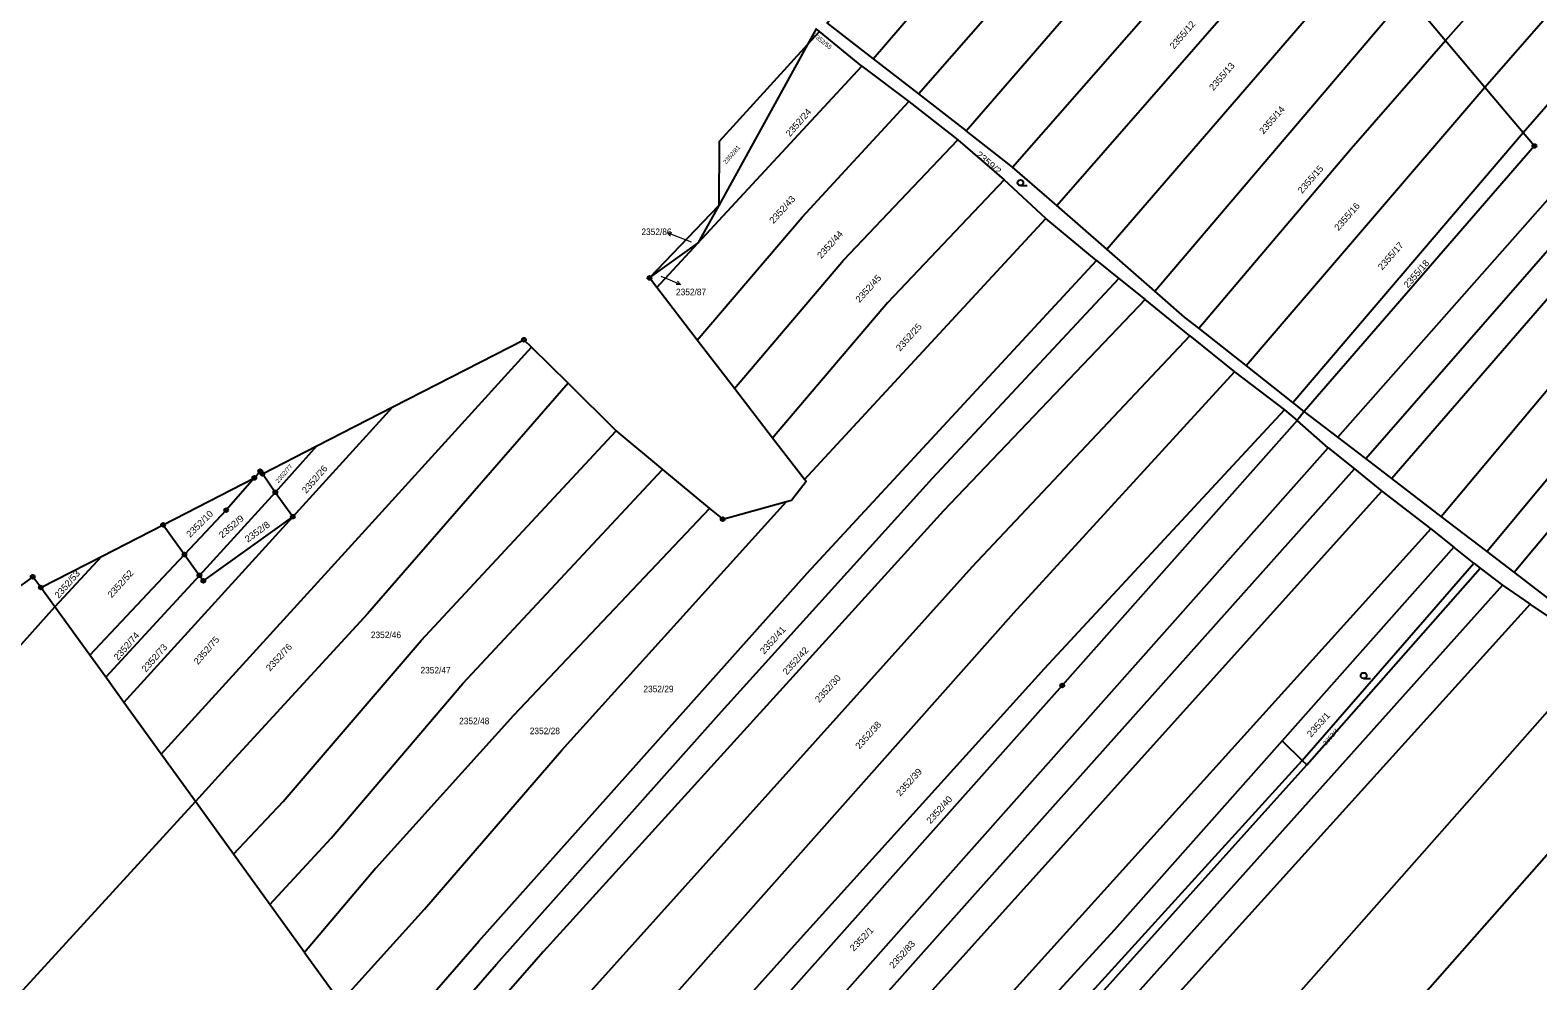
# Model space of a CAD drawing. Extents: x -679733 to -673243, y -1075091 to -1066557.
# Drawn here: x -675844.3 to -675454, y -1069321.8 to -1069075.7 of the extents above; entities that cross this region are included whole.
import ezdxf
from ezdxf.enums import TextEntityAlignment as Align

# ---------------------------------------------------------------- set-up
doc = ezdxf.new("R2010")
doc.units = 0
doc.header["$LTSCALE"] = 0.68
for name, color, linetype, lineweight in [('1', 7, 'Continuous', 25), ('3', 7, 'Continuous', 25), ('7', 7, 'Continuous', 13), ('8', 7, 'Continuous', 25)]:
    doc.layers.add(name, color=color, linetype=linetype, lineweight=lineweight)
doc.layers.add('2', color=7, linetype='Continuous')

msp = doc.modelspace()

# ---------------------------------------------------------------- linework, layer by layer
at = {"layer": '1'}
for p, q in [((-675614.34, -1069092.21), (-675538.91, -1069006.06)), ((-675589.97, -1069111.23), (-675518.76, -1069029.95)), ((-675578.56, -1069121.14), (-675508.99, -1069041.55)), ((-675565.58, -1069132.47), (-675498.19, -1069054.36)), ((-675553.17, -1069143.3), (-675487.88, -1069066.58)), ((-675487.88, -1069066.58), (-675477.9, -1069078.43)), ((-675477.9, -1069078.43), (-675467.72, -1069090.49)), ((-675529.51, -1069162.58), (-675467.72, -1069090.49)), ((-675467.72, -1069090.49), (-675457.8, -1069102.26)), ((-675517.41, -1069172.11), (-675457.8, -1069102.26)), ((-675683.97, -1069139.88), (-675671.41, -1069130.88)), ((-675682.04, -1069142.38), (-675671.41, -1069130.88)), ((-675529.51, -1069162.58), (-675541.79, -1069152.91)), ((-675776.29, -1069201.69), (-675750.39, -1069173.28)), ((-675770.05, -1069183.36), (-675780.82, -1069195.38)), ((-675780.82, -1069195.38), (-675800.47, -1069216.87)), ((-675820.02, -1069249.76), (-675776.29, -1069201.69)), ((-675809.87, -1069203.78), (-675804.34, -1069211.49)), ((-675481.67, -1069204.84), (-675475.79, -1069209.61)), ((-675825.79, -1069211.95), (-675837.88, -1069225.06)), ((-675828.86, -1069237.53), (-675804.34, -1069211.49)), ((-675513.83, -1069265.93), (-675468.9, -1069214.97)), ((-675800.47, -1069216.87), (-675824.73, -1069243.25)), ((-675837.88, -1069225.06), (-675841.52, -1069220.02)), ((-675773.25, -1069314.49), (-675763.97, -1069327.34))]:
    msp.add_line(p, q, dxfattribs=at)
for points in [[(-675477.9, -1069078.43), (-675365.7, -1068952.14), (-675266.58, -1068833.29)], [(-675467.72, -1069090.49), (-675387.95, -1068999.18), (-675307.8, -1068907.52), (-675265.91, -1068855.89)], [(-675457.8, -1069102.26), (-675362.3, -1068992.71), (-675266.69, -1068883.08)], [(-675505.76, -1069181.1), (-675417.9, -1069081.69), (-675330.06, -1068982.22), (-675269.95, -1068911.16)], [(-675498.53, -1069186.63), (-675400.82, -1069074.79), (-675272.75, -1068926.6)], [(-675275.6, -1068942.29), (-675350.46, -1069029.62), (-675392.38, -1069077.16), (-675491.78, -1069191.8)], [(-675478.99, -1069201.6), (-675388.33, -1069093.35), (-675282.39, -1068973.72)], [(-675559.65, -1068981.39), (-675637.97, -1069073.9), (-675626.04, -1069083.15), (-675549.22, -1068993.71)], [(-675290.65, -1069006.21), (-675322.8, -1069043.18), (-675382.68, -1069109.18), (-675467.12, -1069210.69)], [(-675460.16, -1069216.03), (-675381.19, -1069121.56), (-675295.2, -1069024.14), (-675290.65, -1069006.21)], [(-675626.04, -1069083.15), (-675614.34, -1069092.21), (-675601.99, -1069101.81), (-675529.13, -1069017.66)], [(-675666.05, -1069121.16), (-675671.41, -1069130.88), (-675629.04, -1069085.03), (-675639.97, -1069076.09)], [(-675639.97, -1069076.09), (-675643.06, -1069079.48), (-675666.05, -1069121.16)], [(-675639.97, -1069076.09), (-675640.81, -1069075.4), (-675643.06, -1069079.48)], [(-675643.06, -1069079.48), (-675665.93, -1069104.57), (-675666.05, -1069121.16)], [(-675541.79, -1069152.91), (-675502.34, -1069106.4), (-675477.9, -1069078.43)], [(-675629.04, -1069085.03), (-675616.82, -1069094.21), (-675604.11, -1069104.15), (-675592.11, -1069114.45)], [(-675671.6, -1069155.96), (-675644.45, -1069124.15), (-675616.82, -1069094.21)], [(-675661.95, -1069168.5), (-675633.73, -1069135.25), (-675604.11, -1069104.15)], [(-675589.97, -1069111.23), (-675590.84, -1069110.48), (-675601.99, -1069101.81)], [(-675457.8, -1069102.26), (-675454.89, -1069105.72), (-675514.46, -1069174.43)], [(-675541.79, -1069152.91), (-675545.45, -1069150.03), (-675553.17, -1069143.3), (-675565.58, -1069132.47), (-675578.56, -1069121.14), (-675589.97, -1069111.23)], [(-675592.11, -1069114.45), (-675622.31, -1069146.35), (-675652.1, -1069181.32)], [(-675643.84, -1069192.06), (-675581.4, -1069124.5), (-675592.11, -1069114.45)], [(-675648.48, -1069197.71), (-675647.24, -1069197.37), (-675643.43, -1069192.53), (-675643.84, -1069192.06), (-675652.1, -1069181.32), (-675661.95, -1069168.5), (-675671.6, -1069155.96), (-675682.04, -1069142.38), (-675683.97, -1069139.88), (-675666.05, -1069121.16)], [(-675753.96, -1069341.2), (-675728.14, -1069311.56), (-675643.16, -1069216.31), (-675568.26, -1069135.34), (-675581.4, -1069124.5)], [(-675568.26, -1069135.34), (-675562.47, -1069140.02), (-675555.67, -1069145.5)], [(-675749.57, -1069347.27), (-675723.58, -1069317.54), (-675665.36, -1069252.14), (-675610.69, -1069191.72), (-675562.47, -1069140.02)], [(-675555.67, -1069145.5), (-675607.89, -1069200.15), (-675711.38, -1069314.24), (-675745.38, -1069353.07), (-675735.7, -1069366.4)], [(-675735.7, -1069366.4), (-675704.52, -1069330.46), (-675600.41, -1069214.67), (-675544.13, -1069154.84), (-675555.67, -1069145.5)], [(-675750.39, -1069173.28), (-675716.47, -1069155.89), (-675714.49, -1069157.84), (-675705.03, -1069167.15), (-675692.57, -1069179.44)], [(-675544.13, -1069154.84), (-675532.57, -1069164.18), (-675519.62, -1069174.06), (-675516.3, -1069176.81)], [(-675810.35, -1069263.15), (-675757.46, -1069205.06), (-675714.49, -1069157.84)], [(-675726.21, -1069379.48), (-675691.79, -1069341.7), (-675589.68, -1069226.57), (-675532.57, -1069164.18)], [(-675514.46, -1069174.43), (-675517.41, -1069172.11), (-675529.51, -1069162.58)], [(-675705.03, -1069167.15), (-675756.97, -1069226.8), (-675792.21, -1069265.19), (-675801.51, -1069275.37)], [(-675786.25, -1069191.65), (-675784.73, -1069189.92), (-675784.17, -1069190.6), (-675770.05, -1069183.36), (-675750.39, -1069173.28)], [(-675716.96, -1069392.21), (-675680.42, -1069350.45), (-675645.62, -1069311.74), (-675581.74, -1069241.01), (-675519.62, -1069174.06)], [(-675405.1, -1069255.3), (-675416.41, -1069248.5), (-675435.6, -1069234.85), (-675453.08, -1069221.45), (-675460.16, -1069216.03), (-675467.12, -1069210.69), (-675478.99, -1069201.6), (-675491.78, -1069191.8), (-675498.53, -1069186.63), (-675505.76, -1069181.1), (-675514.46, -1069174.43), (-675516.3, -1069176.81)], [(-675791.64, -1069289.04), (-675778.83, -1069275.38), (-675743.05, -1069233.74), (-675692.57, -1069179.44)], [(-675516.3, -1069176.81), (-675577.12, -1069245.37), (-675675.33, -1069355.77), (-675712.66, -1069398.15)], [(-675706.34, -1069407.2), (-675607.3, -1069295.44), (-675508.3, -1069183.89), (-675516.3, -1069176.81)], [(-675692.57, -1069179.44), (-675691.94, -1069180.06), (-675680.61, -1069189.43), (-675668.4, -1069199.54)], [(-675508.3, -1069183.89), (-675501.48, -1069189.29), (-675494.43, -1069195.09), (-675481.67, -1069204.84)], [(-675776.29, -1069201.69), (-675780.82, -1069195.38), (-675784.17, -1069190.6)], [(-675782.23, -1069302.07), (-675766.37, -1069284.87), (-675732.32, -1069244.83), (-675680.61, -1069189.43)], [(-675701.66, -1069413.9), (-675601.74, -1069301.63), (-675501.48, -1069189.29)], [(-675841.52, -1069220.02), (-675825.79, -1069211.95), (-675809.87, -1069203.78), (-675786.25, -1069191.65)], [(-675786.25, -1069191.65), (-675793.55, -1069199.99), (-675804.34, -1069211.49), (-675800.47, -1069216.87)], [(-675697.56, -1069419.77), (-675666.94, -1069386.65), (-675580.68, -1069290.92), (-675494.43, -1069195.09)], [(-675763.97, -1069327.34), (-675742.21, -1069303.28), (-675706.72, -1069262.17), (-675648.48, -1069197.71)], [(-675668.4, -1069199.54), (-675665.02, -1069202.33), (-675648.48, -1069197.71)], [(-675800.47, -1069216.87), (-675799.45, -1069218.3), (-675776.29, -1069201.69)], [(-675668.4, -1069199.54), (-675719.18, -1069253.16), (-675754.81, -1069292.69), (-675773.25, -1069314.49)], [(-675481.67, -1069204.84), (-675584.9, -1069319.09), (-675688.11, -1069433.29)], [(-675470.58, -1069213.69), (-675468.9, -1069214.97), (-675463.19, -1069219.41), (-675455.96, -1069224.35)], [(-675841.52, -1069220.02), (-675843.61, -1069217.23), (-675872.27, -1069237.78), (-675894.06, -1069262.36), (-675884.12, -1069276.74), (-675837.88, -1069225.06)], [(-675463.19, -1069219.41), (-675586.66, -1069357.27), (-675674.26, -1069451.92)], [(-675801.51, -1069275.37), (-675810.35, -1069263.15), (-675820.02, -1069249.76), (-675824.73, -1069243.25), (-675828.86, -1069237.53), (-675837.88, -1069225.06)], [(-675455.96, -1069224.35), (-675562.12, -1069341.76), (-675668.46, -1069459.1), (-675653.22, -1069477.97)], [(-675653.22, -1069477.97), (-675568.6, -1069384.71), (-675437.76, -1069236.6), (-675455.96, -1069224.35)], [(-675635.85, -1069499.48), (-675592.18, -1069451), (-675532.15, -1069380.47), (-675417.6, -1069250.59)], [(-675520.18, -1069259.69), (-675563.57, -1069308.6), (-675683.68, -1069439.63)], [(-675679.39, -1069445.39), (-675597.18, -1069355.13), (-675515, -1069264.78)], [(-675677.58, -1069447.81), (-675595.68, -1069356.9), (-675513.83, -1069265.93), (-675515, -1069264.78)], [(-675827.34, -1069352.9), (-675847.95, -1069326.19), (-675801.51, -1069275.37)], [(-675773.25, -1069314.49), (-675782.23, -1069302.07), (-675791.64, -1069289.04), (-675801.51, -1069275.37)]]:
    msp.add_lwpolyline(points, dxfattribs=at)
msp.add_lwpolyline([(-675470.58, -1069213.69), (-675475.79, -1069209.61), (-675520.18, -1069259.69), (-675515, -1069264.78)], close=True, dxfattribs=at)
at = {"layer": '3'}
for p, q in [((-675587.953, -1069115.98), (-675586.203, -1069115.98)), ((-675499.093, -1069243.56), (-675497.343, -1069243.56))]:
    msp.add_line(p, q, dxfattribs=at)
for centre in [(-675587.9529, -1069115.2298), (-675499.0929, -1069242.8098)]:
    msp.add_circle(centre, 0.75, dxfattribs=at)
at = {"layer": '7'}
for p, q in [((-675679.282, -1069128.235), (-675678.526, -1069129.061)), ((-675675.948, -1069141.543), (-675676.674, -1069140.69))]:
    msp.add_line(p, q, dxfattribs=at)
for points in [[(-675673.09, -1069130.64), (-675676.48, -1069129.31), (-675679.282, -1069128.235), (-675678.167, -1069128.126)], [(-675681.06, -1069139.4), (-675678.71, -1069140.37), (-675675.948, -1069141.543), (-675677.065, -1069141.612)]]:
    msp.add_lwpolyline(points, dxfattribs=at)
at = {"layer": '8'}
for centre, radius in [((-675454.89, -1069105.7199), 0.5), ((-675454.89, -1069105.7199), 0.0303), ((-675683.97, -1069139.8799), 0.5), ((-675683.97, -1069139.8799), 0.0303), ((-675716.47, -1069155.8899), 0.5), ((-675716.47, -1069155.8899), 0.0303), ((-675786.25, -1069191.6499), 0.5), ((-675784.73, -1069189.9199), 0.5), ((-675784.73, -1069189.9199), 0.0303), ((-675784.17, -1069190.5999), 0.5), ((-675784.17, -1069190.5999), 0.0303), ((-675786.25, -1069191.6499), 0.0303), ((-675780.82, -1069195.3799), 0.5), ((-675780.82, -1069195.3799), 0.0303), ((-675809.87, -1069203.7799), 0.5), ((-675793.55, -1069199.9899), 0.5), ((-675793.55, -1069199.9899), 0.0303), ((-675776.29, -1069201.6899), 0.5), ((-675776.29, -1069201.6899), 0.0303), ((-675665.02, -1069202.3299), 0.5), ((-675665.02, -1069202.3299), 0.0303), ((-675809.87, -1069203.7799), 0.0303), ((-675804.34, -1069211.4899), 0.5), ((-675804.34, -1069211.4899), 0.0303), ((-675843.61, -1069217.2299), 0.5), ((-675843.61, -1069217.2299), 0.0303), ((-675800.47, -1069216.8699), 0.5), ((-675800.47, -1069216.8699), 0.0303), ((-675799.45, -1069218.2999), 0.5), ((-675799.45, -1069218.2999), 0.0303), ((-675841.52, -1069220.0199), 0.5), ((-675841.52, -1069220.0199), 0.0303), ((-675577.12, -1069245.3699), 0.5), ((-675577.12, -1069245.3699), 0.0303)]:
    msp.add_circle(centre, radius, dxfattribs=at)

# ---------------------------------------------------------------- texts
at = {"layer": '2'}
for s, height, rotation, width, p in [('2355/12', 1.7, 49, 1.05, (-675548.188, -1069080.787)), ('2355/13', 1.7, 49, 1.05, (-675537.998, -1069091.527)), ('2352/24', 1.7, 49, 1.05, (-675647.588, -1069103.477)), ('2355/14', 1.7, 49, 1.05, (-675525.038, -1069102.817)), ('2352/81', 1.14, 49, 1.05, (-675664.149, -1069110.543)), ('2359/2', 1.7, 319, 1.1, (-675599.587, -1069108.181)), ('2355/15', 1.7, 49, 1.05, (-675515.038, -1069118.187)), ('2352/43', 1.7, 48, 1.05, (-675651.848, -1069125.968)), ('2355/16', 1.7, 49, 1.05, (-675505.598, -1069127.817)), ('2352/44', 1.7, 48, 1.05, (-675639.488, -1069135.008)), ('2355/17', 1.7, 49, 1.05, (-675494.308, -1069137.997)), ('2355/18', 1.7, 49, 1.05, (-675487.638, -1069142.627)), ('2352/45', 1.7, 48, 1.05, (-675629.568, -1069146.408)), ('2352/25', 1.7, 48, 1.05, (-675619.098, -1069158.988)), ('2352/77', 1.14, 49, 1.05, (-675780.049, -1069193.093)), ('2352/26', 1.7, 49, 1.05, (-675772.828, -1069195.817)), ('2352/10', 1.7, 45, 1.05, (-675802.858, -1069207.191)), ('2352/9', 1.7, 41, 1.1, (-675794.532, -1069207.381)), ('2352/8', 1.7, 36, 1.05, (-675787.94, -1069208.417)), ('2352/53', 1.7, 49, 1.05, (-675836.888, -1069222.967)), ('2352/52', 1.7, 48, 1.05, (-675823.178, -1069222.828)), ('2352/41', 1.7, 48, 1.05, (-675654.298, -1069237.428)), ('2352/74', 1.7, 49, 1.05, (-675821.528, -1069238.997)), ('2352/75', 1.7, 49, 1.05, (-675800.828, -1069240.097)), ('2352/76', 1.7, 47, 1.05, (-675782.198, -1069241.809)), ('2352/73', 1.7, 49, 1.05, (-675814.308, -1069242.047)), ('2352/42', 1.7, 48, 1.05, (-675648.408, -1069242.768)), ('2352/30', 1.7, 48, 1.05, (-675640.058, -1069249.948)), ('2353/1', 1.7, 48, 1.1, (-675512.718, -1069258.928)), ('2352/38', 1.7, 48, 1.05, (-675629.608, -1069262.008)), ('2353/4', 1.14, 49, 1.1, (-675508.879, -1069260.993)), ('2352/39', 1.7, 48, 1.05, (-675619.038, -1069274.178)), ('2352/40', 1.7, 48, 1.05, (-675611.208, -1069281.328)), ('2352/1', 1.7, 46, 1.1, (-675631.088, -1069314.34)), ('2352/83', 1.7, 48, 1.05, (-675620.818, -1069318.768))]:
    msp.add_text(s, height=height, rotation=rotation, dxfattribs=dict(at, width=width)).set_placement(p)
msp.add_text('2352/55', height=1.14, rotation=321, dxfattribs=at).set_placement((-675641.758, -1069077.232))
at = {"layer": '2', "width": 0.95}
for s, p in [('2352/86', (-675682.15, -1069128.79)), ('2352/87', (-675673.2, -1069144.36))]:
    msp.add_text(s, height=1.7, dxfattribs=at).set_placement(p, align=Align.CENTER)
for s, p in [('2352/46', (-675756.09, -1069233.12)), ('2352/47', (-675743.24, -1069242.259)), ('2352/29', (-675685.54, -1069247.12)), ('2352/48', (-675733.24, -1069255.41)), ('2352/28', (-675714.96, -1069257.979))]:
    msp.add_text(s, height=1.7, dxfattribs=at).set_placement(p)

doc.saveas('drawing.dxf')
